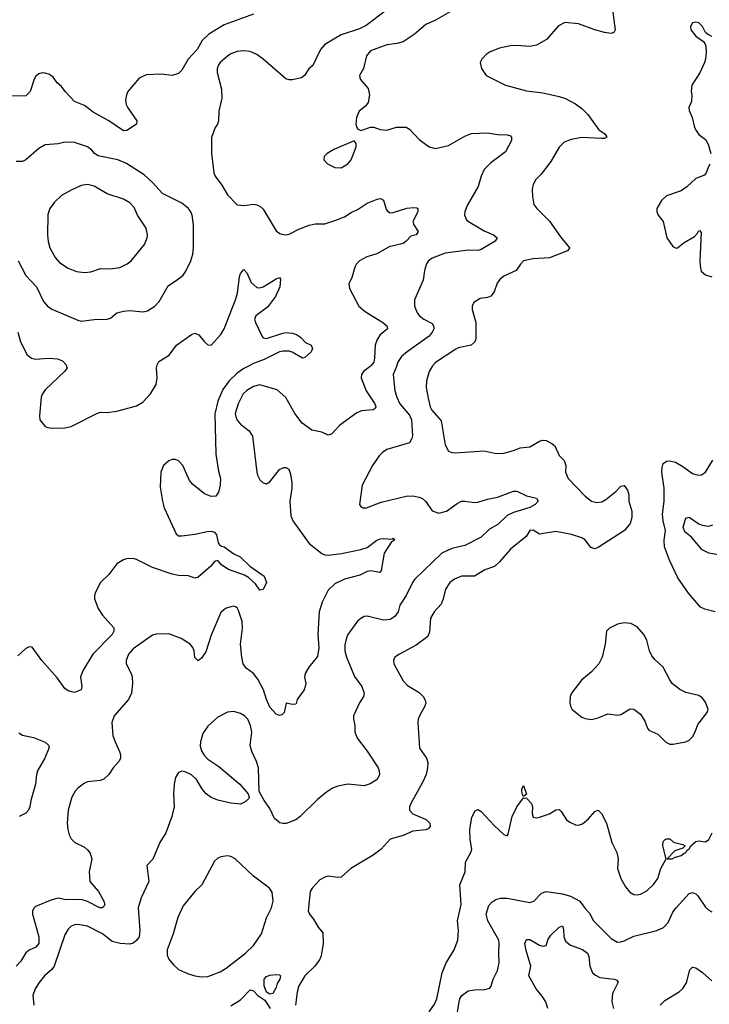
# Model space of a CAD drawing. Header units: inches. Extents: x 1682530 to 1839546, y 640742 to 791647.
# Tile 727 of 923: x 1812872 to 1817114, y 716076 to 722132. Entities that reach past the tile are written whole.
import ezdxf

# ---------------------------------------------------------------- set-up
doc = ezdxf.new("R2010")
doc.units = ezdxf.units.IN
doc.header["$MEASUREMENT"] = 0
doc.layers.add('B8711', color=7, linetype='Continuous')
doc.layers.add('B8712', color=7, linetype='Continuous')

msp = doc.modelspace()

# ---------------------------------------------------------------- linework, layer by layer
at = {"layer": 'B8711', "color": 5}
for points, elevation in [([(1815027.6, 720000), (1814988.2, 719970), (1814974, 719950), (1814973.1, 719930), (1815004.3, 719850), (1815056.2, 719770), (1815063.7, 719750), (1815059.4, 719740.6), (1815047.3, 719732.7), (1814973.7, 719726.3), (1814945.9, 719714.1), (1814842, 719638), (1814790, 719582), (1814770, 719577.6), (1814730, 719595.4), (1814670, 719608.3), (1814610, 719649.7), (1814564, 719710), (1814508.5, 719808.5), (1814455.8, 719855.8), (1814350, 719885.6), (1814310, 719875), (1814270, 719851.6), (1814247.2, 719830), (1814215.2, 719770), (1814198.5, 719710), (1814200.8, 719690), (1814210, 719668.4), (1814230, 719645.3), (1814284.3, 719604.3), (1814304.2, 719570), (1814330.2, 719350), (1814334.9, 719330), (1814350, 719302.4), (1814370, 719283), (1814390, 719278), (1814411, 719289), (1814470, 719364.9), (1814496.8, 719376.8), (1814510, 719377.3), (1814527.3, 719367.3), (1814537.5, 719337.5), (1814546, 719286), (1814545.3, 719250), (1814532.8, 719170), (1814540.7, 719080.7), (1814552.7, 719050), (1814652, 718910), (1814730, 718849.3), (1814750, 718840.2), (1814770, 718838.3), (1814851.1, 718848.9), (1814970, 718872.5), (1815010, 718886.3), (1815068.7, 718930), (1815090, 718938.3), (1815110, 718941.2), (1815163.1, 718936.9), (1815170, 718942), (1815178, 718930), (1815158.8, 718921.2), (1815113.7, 718850), (1815096, 718744), (1815087.5, 718732.5), (1815030, 718741.4), (1815010, 718737.2), (1814963.6, 718716.4), (1814870.4, 718690), (1814810, 718662.7), (1814770, 718622.6), (1814733, 718550), (1814714.4, 718490), (1814706.5, 718350), (1814712.1, 718267.9), (1814703.9, 718216.1), (1814650, 718149), (1814627.3, 718110), (1814624.9, 718090), (1814632.4, 718050), (1814628.2, 718030), (1814621.6, 718010), (1814578, 717950), (1814573.7, 717926.3), (1814570, 717922), (1814550, 717919), (1814512, 717928), (1814499.5, 717870), (1814484.2, 717855.8), (1814470, 717852.8), (1814450, 717861), (1814410, 717904.2), (1814390.5, 717950), (1814372.8, 718010), (1814336.6, 718076.6), (1814310, 718109.8), (1814264.3, 718144.3), (1814247.3, 718170), (1814237.8, 718210), (1814229.8, 718290), (1814243.1, 718390), (1814241.5, 718430), (1814218.9, 718498.9), (1814210, 718514.5), (1814200.1, 718520.1), (1814190, 718524.2), (1814170, 718521.3), (1814138.8, 718510), (1814110, 718485.1), (1814050, 718346.6), (1814016.9, 718243.1), (1813990, 718204), (1813970, 718188.7), (1813950, 718208), (1813944.7, 718250), (1813937.4, 718270), (1813921.6, 718290), (1813865.8, 718325.8), (1813790, 718354.3), (1813712.5, 718352.5), (1813690, 718346.2), (1813570, 718262.4), (1813541.6, 718230), (1813526.9, 718190), (1813527.8, 718170), (1813559, 718110), (1813564.7, 718090), (1813566.9, 718050), (1813560.8, 717990), (1813541.7, 717950), (1813454, 717850), (1813439.5, 717810), (1813446, 717730), (1813458.9, 717690), (1813486.7, 717630), (1813492.7, 717610), (1813492.2, 717587.8), (1813483, 717570), (1813447.7, 717530), (1813420.7, 717490), (1813390, 717460.9), (1813368.3, 717451.7), (1813290, 717443.6), (1813270, 717435.6), (1813230, 717405.1), (1813213.6, 717386.4), (1813193.4, 717350), (1813170.3, 717270), (1813164.6, 717190), (1813167.8, 717150), (1813177.5, 717117.5), (1813190, 717093.4), (1813211.4, 717071.4), (1813270, 717043.1), (1813290, 717026.7), (1813305.5, 717005.5), (1813315.8, 716970), (1813300.5, 716890), (1813304, 716830), (1813358, 716770), (1813390.2, 716710), (1813395.5, 716690), (1813390, 716677), (1813378.8, 716670), (1813365.1, 716670), (1813290, 716708.8), (1813250, 716719.5), (1813158.5, 716718.5), (1813110, 716727.9), (1813070, 716718.7), (1812970, 716676.2), (1812960.7, 716670), (1812950.5, 716650), (1812950.4, 716630), (1812990.8, 716490.8), (1812990.9, 716450), (1812972.1, 716427.9), (1812930, 716407.9), (1812910, 716392.1), (1812880.1, 716339.9), (1812850, 716309.8)], 540), ([(1814276.2, 720000), (1814250, 719985.9), (1814210, 719957.9), (1814161.3, 719910), (1814122, 719858), (1814090, 719786.6), (1814072, 719708), (1814078.9, 719458.9), (1814095.6, 719355.6), (1814108, 719310), (1814105.5, 719270), (1814094.4, 719225.6), (1814078, 719202), (1814050, 719199.6), (1814010, 719215.1), (1813934.5, 719274.5), (1813917.4, 719297.3), (1813875.6, 719390), (1813850, 719419.7), (1813830, 719427.8), (1813810, 719427.8), (1813790, 719419.7), (1813757, 719390), (1813741.1, 719350), (1813735.8, 719255.8), (1813750.5, 719170), (1813760.5, 719130), (1813834, 718970), (1813850, 718958), (1813870, 718956.4), (1813950, 718967.2), (1814024.9, 718984.9), (1814050, 718985.7), (1814070, 718980.7), (1814083.1, 718963.1), (1814093.7, 718913.7), (1814101.4, 718901.4), (1814113.4, 718893.4), (1814130, 718890.5), (1814190, 718847.2), (1814227.7, 718827.7), (1814287.3, 718770), (1814375.5, 718710), (1814390.8, 718670), (1814370, 718626.6), (1814350, 718623.7), (1814322.9, 718662.9), (1814280.6, 718700.6), (1814255.8, 718715.8), (1814156.2, 718750), (1814116.6, 718776.6), (1814090, 718805.1), (1814070, 718798.7), (1814047.4, 718770), (1813970, 718704), (1813950, 718697.7), (1813910.6, 718710.6), (1813850, 718713), (1813810, 718721.6), (1813690, 718761.9), (1813590, 718812.1), (1813570, 718817.5), (1813530, 718815), (1813510, 718808.9), (1813470, 718785.7), (1813420.3, 718719.7), (1813369.2, 718670), (1813338, 718610), (1813332, 718590), (1813333.4, 718570), (1813355.6, 718510), (1813382.3, 718470), (1813451.3, 718391.3), (1813452, 718370), (1813440.3, 718350), (1813322.3, 718230), (1813263.1, 718130), (1813247.4, 718090), (1813255.5, 718030), (1813250, 718009.5), (1813210, 717993.6), (1813170, 718003.5), (1813150, 718018.7), (1813103.6, 718083.6), (1813009.6, 718190), (1812950, 718272.3), (1812930, 718274.5), (1812910, 718264.5), (1812861.4, 718218.6)], 520), ([(1815188.9, 720000), (1815170.2, 719950), (1815180.6, 719850), (1815191, 719810), (1815210.2, 719770), (1815270, 719698.9), (1815282.3, 719670), (1815287.4, 719572.6), (1815284.7, 719555.3), (1815270, 719529.8), (1815131.4, 719488.6), (1815103, 719470), (1815083.8, 719450), (1815043.1, 719390), (1814978, 719270), (1814962.8, 719150), (1814970, 719138), (1814982, 719130), (1815006, 719130), (1815095.8, 719164.2), (1815250, 719202), (1815290, 719203.1), (1815330, 719195.3), (1815350, 719186.4), (1815370, 719168.2), (1815410, 719110.4), (1815450, 719096), (1815497, 719110), (1815563.3, 719156.7), (1815589.8, 719170.2), (1815610, 719171.3), (1815670, 719161.4), (1815690, 719163.5), (1815750, 719183.5), (1815810, 719195.5), (1815910, 719232.9), (1815930, 719232.9), (1815990, 719203.8), (1816050.1, 719190.1), (1816060.3, 719170), (1816042.4, 719150), (1816010, 719131.4), (1815910, 719101.8), (1815870, 719081.6), (1815812.7, 719027.3), (1815761.8, 718998.2), (1815710, 718949.8), (1815610, 718898), (1815530, 718879.9), (1815469, 718851), (1815302, 718690), (1815288.1, 718670), (1815250.2, 718590), (1815210.7, 718530.7), (1815201.1, 718490), (1815179.7, 718460.3), (1815150, 718443.5), (1815110, 718437.7), (1815010, 718462.3), (1814990, 718460.4), (1814970, 718449.7), (1814950, 718431.5), (1814890.3, 718350), (1814881.3, 718330), (1814872.9, 718287.1), (1814872.8, 718250), (1814881.7, 718210), (1814931.4, 718091.4), (1814976.5, 718030), (1814990.3, 717990), (1814987.2, 717970), (1814961.3, 717930), (1814924.4, 717850), (1814924.4, 717830), (1814934.4, 717790), (1814934.4, 717750), (1814950.4, 717710), (1815010, 717633), (1815077.8, 717530), (1815084.2, 717510), (1815084.4, 717490), (1815070, 717458.7), (1815028.4, 717431.6), (1814990, 717419.2), (1814890.4, 717429.6), (1814830, 717418), (1814795.8, 717404.2), (1814759.3, 717380.7), (1814704.9, 717335.1), (1814597.3, 717230), (1814570.8, 717210), (1814511.8, 717188.2), (1814490, 717187.1), (1814472.7, 717192.7), (1814439.2, 717219.2), (1814410, 717279.3), (1814375.1, 717330), (1814345.2, 717385.2), (1814341.6, 717530), (1814329.6, 717570), (1814300.7, 717630), (1814290, 717668), (1814300.7, 717750), (1814291.6, 717790), (1814275.6, 717830), (1814255.1, 717850), (1814230, 717864.2), (1814190, 717876.3), (1814150, 717873), (1814090, 717842.4), (1814030, 717787.3), (1813999.4, 717740.6), (1813983.6, 717690), (1813983.2, 717663.2), (1813990, 717634.8), (1814004.4, 717610), (1814030, 717583), (1814098, 717538), (1814226, 717430), (1814278, 717370), (1814284.7, 717350), (1814279.8, 717340.2), (1814259.8, 717320.2), (1814230, 717306.6), (1814170, 717312.7), (1814090, 717332), (1814050, 717347), (1814019.3, 717370), (1813996.1, 717396.1), (1813959.1, 717459.1), (1813930, 717487), (1813890, 717506.6), (1813870, 717509.3), (1813850, 717501.2), (1813830.6, 717470), (1813821.6, 717430), (1813818.4, 717370), (1813823, 717290), (1813808, 717230), (1813772.2, 717130), (1813734, 717070), (1813691.4, 716968.6), (1813654.8, 716930), (1813667.2, 716830), (1813619.5, 716730), (1813602, 716670), (1813612, 716530), (1813606.2, 716490), (1813590, 716467.3), (1813570, 716452.3), (1813550, 716446), (1813490, 716449.8), (1813442, 716462), (1813382.4, 716510), (1813290, 716555.6), (1813230, 716567.1), (1813210, 716565.4), (1813190, 716556.9), (1813170, 716538.7), (1813150, 716503.7), (1813084.7, 716310), (1813070, 716289.7), (1813024.2, 716250), (1812991.8, 716210), (1812967, 716170), (1812952.4, 716130), (1812960.4, 716070)], 560), ([(1813160.7, 720000), (1813164, 719990), (1813150.6, 719970), (1813030, 719854.5), (1813012.7, 719830), (1813004.9, 719810), (1812994.6, 719694.6), (1812997.1, 719670), (1813030, 719630.6), (1813044.8, 719624.8), (1813070, 719620.3), (1813150, 719622.7), (1813190, 719629.1), (1813350, 719712), (1813370, 719717.6), (1813410, 719715.8), (1813470, 719723.7), (1813590, 719757.6), (1813630, 719780.4), (1813677.4, 719830), (1813710.8, 719889.2), (1813718, 719930), (1813714.5, 719990), (1813716.1, 720000)], 520), ([(1815409.5, 720000), (1815391.3, 719968.7), (1815374.7, 719910), (1815372.4, 719870), (1815383.7, 719803.7), (1815397.4, 719750), (1815407.4, 719730), (1815464.4, 719664.4), (1815490, 719518), (1815510, 719479.1), (1815530, 719470.4), (1815550, 719468.8), (1815730, 719480.4), (1815803.4, 719463.4), (1815850, 719464.9), (1815910, 719482), (1815950, 719498.7), (1816010, 719504.2), (1816070, 719539.5), (1816090, 719545.3), (1816110, 719543.1), (1816146, 719526), (1816163, 719510), (1816190, 719450.8), (1816221.6, 719421.6), (1816230.4, 719390.4), (1816228.5, 719350), (1816246.4, 719310), (1816350, 719201.3), (1816390, 719170.4), (1816422.9, 719162.9), (1816452.7, 719167.3), (1816478.2, 719181.8), (1816538, 719230), (1816570, 719262.8), (1816590, 719266), (1816610, 719238), (1816618, 719210), (1816619.1, 719170), (1816637.4, 719110), (1816637.4, 719070), (1816627.1, 719032.9), (1816593, 718990), (1816430, 718884.7), (1816410, 718876.9), (1816384.9, 718884.9), (1816350, 718933.3), (1816330, 718944.7), (1816265.6, 718965.6), (1816170, 718984), (1816070, 718968.2), (1816030, 718992.3), (1816010, 718989.3), (1815986.8, 718953.2), (1815890, 718875.6), (1815823.5, 718796.5), (1815791.6, 718768.4), (1815732.8, 718747.2), (1815670, 718709.7), (1815590, 718708.5), (1815546.7, 718690), (1815518, 718670), (1815491.5, 718630), (1815477.8, 718570), (1815463.8, 718536.2), (1815422.2, 718490), (1815398.5, 718450), (1815393.1, 718366.9), (1815382, 718338), (1815310, 718284.2), (1815207.7, 718230), (1815180.5, 718210), (1815170.4, 718190), (1815174, 718170), (1815230, 718066.4), (1815257.6, 718037.6), (1815330, 717994.4), (1815354, 717970), (1815366.4, 717946.4), (1815369.3, 717930), (1815364, 717910), (1815332, 717850), (1815323.6, 717830), (1815321.3, 717810), (1815331.7, 717651.7), (1815374, 717590), (1815382.3, 717562.3), (1815381.1, 717530), (1815371.7, 717490), (1815350, 717439.3), (1815278.4, 717310), (1815270.5, 717290), (1815270.6, 717270.6), (1815290, 717247.7), (1815372.8, 717212.8), (1815394.4, 717190), (1815397.1, 717170), (1815384.9, 717155.1), (1815370.3, 717149.7), (1815290, 717141.3), (1815230, 717113.6), (1815150, 717092.3), (1815096.3, 717030), (1815047.3, 716992.7), (1814908.6, 716911.4), (1814850, 716858), (1814830, 716856.2), (1814770, 716863.6), (1814750, 716857.6), (1814719.2, 716840.8), (1814670.7, 716790), (1814658.8, 716770), (1814646, 716650), (1814654.8, 716630), (1814679.5, 716599.5), (1814707.7, 716550), (1814736, 716516), (1814739.5, 716450), (1814725.5, 716374.5), (1814716.4, 716350), (1814687.2, 716310), (1814625.2, 716250), (1814590, 716189.6), (1814579.4, 716150), (1814567.9, 716070)], 580), ([(1817149.2, 718490), (1817085.5, 718505.5), (1817059, 718519), (1816985.2, 718605.2), (1816919.3, 718699.3), (1816867.9, 718807.9), (1816837.8, 718890), (1816836, 718930), (1816843.9, 718990), (1816829.9, 719049.9), (1816825.9, 719090), (1816835.8, 719170), (1816836.7, 719250), (1816822, 719350), (1816822.8, 719377.2), (1816830, 719403), (1816850, 719417.7), (1816870, 719419.2), (1816904.9, 719410), (1816950, 719384.4), (1817010, 719341.7), (1817030, 719333.7), (1817050, 719330.4), (1817066.5, 719333.5), (1817090, 719348), (1817136.3, 719423.7)], 580), ([(1817170, 718839.7), (1817110, 718851.6), (1817070, 718872), (1817005.1, 718950), (1816962.5, 718982.5), (1816953.7, 719010), (1816960.4, 719039.6), (1816970, 719065.5), (1816990, 719072), (1817050, 719031.1), (1817070, 719022.2), (1817110, 719017.5), (1817134.5, 719025.5)], 560), ([(1812866.2, 717746.2), (1812890, 717731.4), (1812956.7, 717716.7), (1813028.5, 717688.5), (1813050.4, 717670.3), (1813054.4, 717654.4), (1813026.7, 717590), (1812984.2, 717515.8), (1812976.1, 717490), (1812969.3, 717430), (1812941.3, 717330), (1812935.1, 717290), (1812926.6, 717270), (1812909.2, 717250.8), (1812870, 717231.5)], 520), ([(1815390.6, 716030), (1815423.1, 716076.9), (1815437.5, 716110), (1815471.7, 716270), (1815496.1, 716330), (1815544.2, 716410), (1815566.2, 716470), (1815571.9, 716530), (1815565.1, 716590), (1815587.4, 716690), (1815579.8, 716810), (1815611.2, 716890), (1815614, 716950), (1815646.6, 717010), (1815652.7, 717030), (1815643.5, 717090), (1815641.2, 717150), (1815654, 717226), (1815673.6, 717266.4), (1815690, 717273), (1815710, 717261.6), (1815790, 717174.6), (1815850, 717120.5), (1815870, 717111), (1815877.2, 717122.8), (1815901.6, 717230), (1815929.9, 717290.1), (1815970, 717346), (1815990, 717342.8), (1816021.1, 717310), (1816027.1, 717290), (1816023.5, 717250), (1816030, 717227), (1816050, 717222.7), (1816070, 717225.8), (1816130, 717248.2), (1816170, 717271.5), (1816190, 717273.4), (1816202.5, 717262.5), (1816235.3, 717210), (1816255, 717195), (1816290, 717178.6), (1816310, 717177.2), (1816334.2, 717185.8), (1816370, 717216.5), (1816410, 717262.4), (1816430, 717269), (1816450, 717250.3), (1816481.2, 717190), (1816514.3, 717070), (1816545.3, 717010), (1816553.7, 716970), (1816548.8, 716910), (1816570.3, 716850), (1816598.4, 716798.4), (1816625.1, 716765.1), (1816650, 716750.4), (1816670, 716748.8), (1816690, 716753.7), (1816730, 716773.7), (1816770, 716812.2), (1816796.4, 716850), (1816815.3, 716910), (1816849, 716970), (1816828.4, 717050), (1816830, 717078), (1816842, 717090), (1816850, 717094), (1816870, 717092.7), (1816893.4, 717073.4), (1816950, 717058.8), (1816964.7, 717050), (1816950, 717035.3), (1816901, 717019), (1816854, 716970), (1816886, 716970), (1816900.5, 716979.5), (1816941.2, 716990), (1816956.1, 717003.9), (1816970, 717008.8), (1816976.6, 717023.4), (1816990, 717031.3), (1816999.3, 717050), (1817030, 717077.1), (1817050, 717080.3), (1817090, 717074), (1817110, 717088.4), (1817131.3, 717130)], 580), ([(1815559.8, 715990), (1815575.1, 716090), (1815579.6, 716110), (1815591.8, 716130), (1815630, 716157.4), (1815670, 716165.2), (1815733.5, 716166.5), (1815764.4, 716175.6), (1815772.9, 716187.1), (1815783.5, 716230), (1815810, 716284), (1815820.9, 716330), (1815818.2, 716390), (1815822.2, 716450), (1815818.8, 716470), (1815750.8, 716590), (1815741.6, 716630), (1815757, 716683), (1815775.2, 716704.8), (1815800.4, 716719.6), (1815830, 716728.2), (1815870, 716729.4), (1816010, 716700.8), (1816034.7, 716710), (1816080.8, 716759.2), (1816110, 716770.1), (1816210, 716755.2), (1816260.8, 716740.8), (1816317.6, 716710), (1816350, 716664.4), (1816376.3, 716636.3), (1816400.4, 716590), (1816510, 716479.5), (1816550, 716458), (1816570, 716459.6), (1816590, 716465.2), (1816650, 716495.5), (1816790, 716530.2), (1816832.2, 716547.8), (1816860.7, 716579.3), (1816890, 716642), (1816909.6, 716670), (1816990, 716756.4), (1817010, 716763.8), (1817030, 716754.9), (1817042.9, 716742.9), (1817090, 716674), (1817110, 716654), (1817130, 716644)], 560), ([(1816120.2, 716050), (1816107.3, 716090), (1816085.1, 716125.1), (1816047.9, 716170), (1816004.5, 716250), (1816015, 716310), (1815986.3, 716406.4), (1815978.5, 716450), (1815990, 716474), (1816010, 716474.9), (1816070, 716438.7), (1816090, 716432.2), (1816110, 716436.3), (1816123.5, 716476.5), (1816138.5, 716501.5), (1816190, 716550.4), (1816210, 716557.3), (1816216.1, 716536.1), (1816218.4, 716490), (1816230, 716463.1), (1816260, 716440), (1816332.8, 716412.8), (1816363.6, 716390), (1816372.5, 716370), (1816378.5, 716310), (1816396.1, 716270), (1816414.1, 716254.1), (1816440.8, 716240.8), (1816531.3, 716230), (1816544.4, 716224.4), (1816552.5, 716212.5), (1816518.9, 716141.1), (1816514.3, 716090), (1816523.6, 716050)], 540), ([(1816811.1, 716070), (1816841.1, 716098.9), (1816927.5, 716152.5), (1816950, 716172), (1816972.8, 716207.2), (1816993, 716287), (1817010, 716304.9), (1817030, 716299), (1817071.3, 716271.3), (1817130, 716220.3)], 540), ([(1814170, 716066.3), (1814230, 716103.6), (1814290, 716164.4), (1814310, 716159.3), (1814337, 716130), (1814380.4, 716100.4), (1814412.4, 716050)], 560)]:
    msp.add_lwpolyline(points, dxfattribs=dict(at, elevation=elevation))
for points, elevation in [([(1816590, 718421.7), (1816550, 718413.5), (1816500.5, 718390), (1816481.6, 718370), (1816472.2, 718290), (1816454.4, 718210), (1816434.4, 718170), (1816390, 718120.9), (1816328, 718070), (1816267, 717990), (1816258.7, 717970), (1816254.9, 717930), (1816259.1, 717910), (1816270.7, 717890), (1816330, 717841.6), (1816350, 717832.7), (1816390, 717828.2), (1816430, 717837.1), (1816490, 717863), (1816550, 717854), (1816570, 717857.3), (1816626.3, 717893.7), (1816650, 717890.7), (1816690, 717860.7), (1816718, 717818), (1816733.8, 717773.8), (1816742.4, 717762.4), (1816797.5, 717737.5), (1816847.2, 717687.2), (1816870, 717676.4), (1816890, 717675.3), (1816970, 717689.2), (1816990, 717700.9), (1817010, 717721.3), (1817027.6, 717752.4), (1817043.9, 717796.1), (1817100.8, 717870), (1817106, 717890), (1817090, 717934.7), (1817070, 717960.5), (1817050, 717975.1), (1816970, 717994.3), (1816933, 718013), (1816886, 718050), (1816870, 718071.8), (1816830.7, 718150), (1816777.6, 718197.6), (1816759.9, 718219.9), (1816745, 718250), (1816730, 718315.8), (1816710, 718349.8), (1816670, 718398.3), (1816630, 718417.3)], 620), ([(1815970, 717354), (1815962, 717370), (1815960.7, 717399.3), (1815970, 717421), (1815990, 717368)], 580), ([(1814150, 716989.6), (1814110, 716983.6), (1814090, 716973.6), (1814070, 716956.2), (1813991.6, 716810), (1813950.2, 716769.8), (1813877.9, 716682.1), (1813844.1, 716610), (1813815.6, 716510), (1813778.4, 716410), (1813778.4, 716378.4), (1813790, 716352.7), (1813817.7, 716317.7), (1813849.3, 716289.3), (1813904.6, 716264.6), (1813950, 716251.2), (1813990, 716243.6), (1814030, 716246.9), (1814105.7, 716274.3), (1814142.9, 716297.1), (1814260.4, 716390), (1814310, 716437.3), (1814359.8, 716510), (1814390, 716606.8), (1814420.7, 716670), (1814432.3, 716710), (1814425.4, 716765.4), (1814409.3, 716790), (1814310, 716863.6), (1814198, 716970), (1814170, 716985.6)], 580), ([(1814410, 716138.7), (1814389.7, 716149.7), (1814375.6, 716190), (1814376.3, 716230), (1814390, 716246.4), (1814410, 716254.9), (1814450, 716259.6), (1814470, 716256.9), (1814476.5, 716250), (1814472.1, 716230), (1814455.8, 716204.2), (1814450, 716179), (1814430, 716142.4)], 560)]:
    msp.add_lwpolyline(points, close=True, dxfattribs=dict(at, elevation=elevation))
at = {"layer": 'B8712', "color": 5}
for points, elevation in [([(1814310, 722167.3), (1814130, 722101.8), (1814035.9, 722044.1), (1813995, 722005), (1813963.5, 721950), (1813907.6, 721890), (1813870, 721821.2), (1813850, 721800.9), (1813810, 721789.6), (1813743.4, 721796.6), (1813650, 721793.3), (1813607.1, 721772.9), (1813538, 721690), (1813528.4, 721670), (1813522.3, 721637.7), (1813527, 721610), (1813538, 721590), (1813593, 721510), (1813591, 721490), (1813530.7, 721450), (1813511.7, 721448.3), (1813419.7, 721510), (1813323.9, 721563.9), (1813270, 721604), (1813210, 721628.9), (1813151.8, 721690), (1813130, 721720.5), (1813103.8, 721743.8), (1813079.3, 721779.3), (1813055.5, 721795.5), (1813030, 721803.5), (1813010, 721804.7), (1812990, 721798.7), (1812970, 721782), (1812958.7, 721761.3), (1812937, 721690), (1812910, 721664.7), (1812823, 721663)], 520), ([(1815127.4, 722190), (1815003.8, 722096.2), (1814962.9, 722077.1), (1814850, 722039.9), (1814750, 721979.3), (1814722.4, 721950), (1814674.4, 721850), (1814650, 721829.4), (1814624.9, 721790), (1814604.6, 721775.4), (1814550, 721762), (1814530, 721761.7), (1814510, 721768.4), (1814369.6, 721890), (1814330, 721918.5), (1814290, 721937.3), (1814250, 721941.5), (1814210, 721937.2), (1814170, 721922), (1814150, 721908.4), (1814106.3, 721870), (1814093.1, 721850), (1814087.4, 721830), (1814087.8, 721807.8), (1814114.4, 721705.6), (1814115.3, 721650), (1814097.6, 721570), (1814095.3, 721510), (1814088.4, 721490), (1814074.4, 721470), (1814051.7, 721408.3), (1814052.6, 721310), (1814066.5, 721190), (1814075.3, 721170), (1814115.5, 721115.5), (1814150, 721054.9), (1814210, 720994), (1814250, 720988.8), (1814310, 720996.9), (1814330, 720994.3), (1814350, 720984.9), (1814370, 720967.7), (1814450, 720834), (1814475.3, 720815.3), (1814510, 720808.7), (1814530, 720812.4), (1814590, 720843.7), (1814652.1, 720867.9), (1814690, 720876.5), (1814750, 720876.5), (1814810, 720897.4), (1814870, 720920.2), (1814910, 720945.5), (1814954.1, 720965.9), (1815010, 721004), (1815070, 721028.7), (1815091.7, 721031.7), (1815110, 721022.8), (1815125.8, 720965.9), (1815134, 720954), (1815150, 720945.3), (1815170, 720946), (1815252.5, 720972.5), (1815296.5, 720976.5), (1815314.9, 720974.9), (1815321, 720970), (1815321.6, 720950), (1815290.4, 720890), (1815295.5, 720870), (1815323, 720830), (1815311, 720810), (1815278.6, 720801.4), (1815250.1, 720769.9), (1815230, 720755.1), (1815144.4, 720735.6), (1815068.6, 720691.4), (1815007.1, 720672.9), (1814962, 720650), (1814943, 720630), (1814933.4, 720610), (1814914.6, 720545.4), (1814896, 720510), (1814899.8, 720479.8), (1814959.1, 720370), (1814997.1, 720337.1), (1815106.7, 720270), (1815130.5, 720250), (1815135.5, 720230), (1815090, 720194.8), (1815070, 720165.1), (1815059, 720130), (1815055.5, 720050), (1815050, 720025.6), (1815034.6, 720005.4), (1815027.6, 720000)], 540), ([(1815530, 722186.6), (1815430.7, 722130), (1815370, 722102), (1815298.3, 722041.7), (1815230, 721996.4), (1815194.5, 721985.5), (1815130, 721977.6), (1815030, 721940.4), (1815005.5, 721910), (1814986.8, 721833.2), (1814961.3, 721790), (1814966.6, 721766.6), (1815014.9, 721710), (1815023.8, 721670), (1815016.1, 721623.9), (1814998.8, 721601.2), (1814961, 721570), (1814944, 721530), (1814938.8, 721490), (1814941.4, 721481.4), (1814950, 721462), (1814970, 721451.3), (1815030, 721470.8), (1815050, 721470.7), (1815090, 721457.3), (1815130, 721453.4), (1815190.5, 721470.5), (1815250, 721470.5), (1815270, 721458.8), (1815330, 721396.4), (1815390, 721350.6), (1815430, 721339.1), (1815510, 721358.7), (1815610, 721416.1), (1815651.6, 721431.6), (1815750, 721437.1), (1815810, 721426), (1815870, 721424.9), (1815890, 721418), (1815898, 721410), (1815897.6, 721390), (1815860.7, 721319.3), (1815769.1, 721250.9), (1815728.5, 721210), (1815710.3, 721169.7), (1815692.8, 721107.2), (1815624.4, 720990), (1815610.2, 720950), (1815609, 720929), (1815621, 720901), (1815632.7, 720890), (1815730, 720833), (1815786.4, 720810), (1815808.4, 720790), (1815797.1, 720770), (1815710, 720718.6), (1815690, 720713.3), (1815630, 720713.9), (1815490, 720696.5), (1815410, 720665.1), (1815387.2, 720650), (1815374.3, 720630), (1815361.5, 720590), (1815354.6, 720530), (1815301.1, 720410), (1815301.1, 720370), (1815316.9, 720330), (1815332, 720310), (1815358.4, 720290), (1815410, 720263.6), (1815418.4, 720250), (1815418.5, 720230), (1815409.6, 720210), (1815390, 720185.6), (1815255, 720090), (1815220.2, 720059.8), (1815200.2, 720030), (1815188.9, 720000)], 560), ([(1816517.1, 722210), (1816535.6, 722070), (1816527.3, 722052.7), (1816510, 722047.8), (1816470, 722054.6), (1816410, 722070.7), (1816310, 722107.1), (1816225.1, 722114.9), (1816185.8, 722094.1), (1816112.2, 722010), (1816050, 721974.8), (1816010, 721966.6), (1815930, 721973.3), (1815890, 721970.9), (1815823, 721957), (1815765.3, 721934.8), (1815741.4, 721918.6), (1815714, 721890), (1815704, 721870), (1815713.2, 721833.2), (1815741, 721790), (1815861, 721730), (1815990, 721695.6), (1816090, 721683.2), (1816190, 721660.7), (1816230, 721646.9), (1816290, 721615.5), (1816330, 721586.7), (1816365.8, 721550), (1816435.1, 721455.1), (1816470.3, 721430), (1816483, 721410), (1816470, 721402), (1816450, 721401), (1816330, 721408.6), (1816264.2, 721395.8), (1816221.4, 721378.6), (1816190.8, 721349.2), (1816139.8, 721260.2), (1816078.6, 721181.4), (1816047.2, 721150), (1816030, 721119.3), (1816023.6, 721090), (1816025.3, 721045.2), (1816035.3, 720995.3), (1816053.4, 720970), (1816130, 720893.4), (1816197.7, 720797.7), (1816253.7, 720730), (1816253, 720727), (1816242, 720710), (1816130, 720668.3), (1816030, 720660.9), (1815971.8, 720648.2), (1815951.7, 720628.3), (1815924.9, 720590), (1815850, 720555.4), (1815825.6, 720534.4), (1815809.3, 720510.7), (1815790, 720458), (1815770, 720431.6), (1815750, 720422.6), (1815703.4, 720416.6), (1815666.3, 720393.7), (1815654.9, 720370), (1815654.4, 720350), (1815678.5, 720270), (1815678, 720170), (1815672.4, 720150), (1815650, 720129.6), (1815570, 720114.5), (1815553.8, 720106.2), (1815430, 720023.7), (1815410, 720000.9), (1815409.5, 720000)], 580), ([(1817129.4, 722029.4), (1817102.7, 722042.7), (1817090, 722054), (1817072, 722090), (1817050, 722114), (1817030, 722118), (1817010, 722112.3), (1816997.3, 722090), (1817000.7, 722070), (1817030, 722031), (1817078.8, 721998.8), (1817086.6, 721986.6), (1817092.1, 721972.1), (1817093.6, 721933.6), (1817090.2, 721890), (1817084.2, 721870), (1817054.4, 721805.6), (1817006.7, 721730), (1817001.6, 721690), (1817006, 721670), (1817003.8, 721630), (1816988.3, 721591.7), (1816990, 721574), (1817008, 721530), (1817021.6, 721470), (1817032.7, 721450), (1817050, 721426.4), (1817090, 721394.9), (1817106.9, 721366.9), (1817122.8, 721310)], 620), ([(1812863.2, 720650), (1812910, 720559.5), (1812976, 720490), (1813018.4, 720398.4), (1813043.1, 720370), (1813070, 720351.6), (1813230, 720283.2), (1813250, 720277.7), (1813330, 720288.9), (1813410, 720290.6), (1813430, 720297.3), (1813469.4, 720330), (1813510, 720339.6), (1813550, 720343.6), (1813630, 720335.3), (1813658, 720342), (1813702.7, 720370), (1813730, 720399.1), (1813784.7, 720495.3), (1813850, 720537.4), (1813878.3, 720561.7), (1813894.8, 720585.2), (1813924.4, 720650), (1813936.5, 720690), (1813942.3, 720730), (1813942, 720870), (1813933, 720930), (1813925.4, 720950), (1813909.7, 720970), (1813870, 721003.1), (1813750, 721063.1), (1813688.6, 721130), (1813637.6, 721177.6), (1813530, 721246.8), (1813476, 721270), (1813355.3, 721295.3), (1813332, 721310), (1813316.2, 721330), (1813289.8, 721349.8), (1813210, 721376.9), (1813150, 721378.4), (1813110, 721369.7), (1813030, 721361.6), (1812990, 721340.7), (1812910.2, 721269.8), (1812890, 721260.5), (1812850, 721260.5)], 540), ([(1817117.1, 721242.9), (1817110, 721234), (1817094.8, 721190), (1817083.4, 721176.6), (1817030, 721154.5), (1816975.8, 721104.2), (1816939.6, 721080.4), (1816850, 721049.4), (1816819.9, 721020.1), (1816790.8, 720970), (1816790.8, 720950), (1816798.8, 720930), (1816830.6, 720890), (1816853, 720790), (1816890, 720737.3), (1816910, 720726), (1816917.2, 720730), (1816958, 720762), (1817021.7, 720798.3), (1817041.5, 720818.5), (1817050, 720834.8), (1817054.4, 720834.4), (1817063.6, 720823.6), (1817055, 720650), (1817056.7, 720616.7), (1817064.5, 720584.5), (1817090, 720562.4), (1817130, 720550.5)], 620), ([(1813716.1, 720000), (1813717.7, 720010), (1813728, 720030), (1813790.8, 720069.2), (1813837.6, 720130), (1813930, 720194.9), (1813950, 720204.4), (1813974.8, 720194.8), (1814010, 720150.4), (1814030, 720133), (1814050, 720130.5), (1814110, 720195.5), (1814130, 720230.5), (1814200.3, 720410), (1814212, 720450), (1814223.5, 720550), (1814230, 720571), (1814250, 720596), (1814270, 720574.8), (1814295.5, 720515.5), (1814330, 720484.9), (1814350, 720482), (1814370.7, 720489.3), (1814450, 720539.3), (1814470, 720546), (1814476.1, 720536.1), (1814471.7, 720490), (1814446, 720430), (1814395.7, 720364.3), (1814324.9, 720310), (1814317.3, 720290), (1814321.8, 720270), (1814363.2, 720183.2), (1814370, 720176), (1814390.3, 720170.3), (1814490, 720203.5), (1814510, 720207.7), (1814550, 720204.5), (1814575.4, 720195.4), (1814600, 720180), (1814630, 720147.3), (1814664.7, 720130), (1814674, 720110), (1814664, 720090), (1814644, 720070), (1814625.1, 720054.9), (1814611.3, 720050), (1814547.3, 720087.3), (1814530, 720092.5), (1814490, 720092.6), (1814470, 720088.8), (1814376.9, 720043.1), (1814310, 720018.2), (1814276.2, 720000)], 520), ([(1812860.2, 720210), (1812876.9, 720150), (1812918, 720070), (1812945.5, 720050), (1812970, 720044.2), (1813050, 720049.3), (1813105.5, 720045.5), (1813134.7, 720034.7), (1813157.3, 720010), (1813160.7, 720000)], 520)]:
    msp.add_lwpolyline(points, dxfattribs=dict(at, elevation=elevation))
at = {"layer": 'B8712', "color": 5, "elevation": 560}
for points in [[(1814930, 721388), (1814805.4, 721334.6), (1814762.8, 721310), (1814744, 721290), (1814742.8, 721270), (1814766, 721246), (1814810, 721223.1), (1814850, 721221.6), (1814890, 721244.9), (1814910, 721271.3), (1814941.2, 721350), (1814942, 721370)], [(1813290, 721118.3), (1813250, 721112.8), (1813190, 721084), (1813129.3, 721050.7), (1813086.7, 721010), (1813058, 720970), (1813045.3, 720934.7), (1813043.2, 720810), (1813047.7, 720767.7), (1813057.6, 720730), (1813090.1, 720670.1), (1813117.9, 720637.9), (1813170, 720603.2), (1813222.7, 720582.7), (1813270, 720577.3), (1813310, 720581.7), (1813370, 720602.6), (1813430, 720599.5), (1813488.8, 720608.8), (1813533.3, 720630), (1813558.3, 720650), (1813639.7, 720750), (1813657.4, 720790), (1813658.9, 720810), (1813649.7, 720850), (1813596, 720930), (1813576.4, 720976.4), (1813550, 721005.1), (1813510, 721028.3), (1813410, 721061.1), (1813330, 721108.3)]]:
    msp.add_lwpolyline(points, close=True, dxfattribs=at)

doc.saveas('drawing.dxf')
